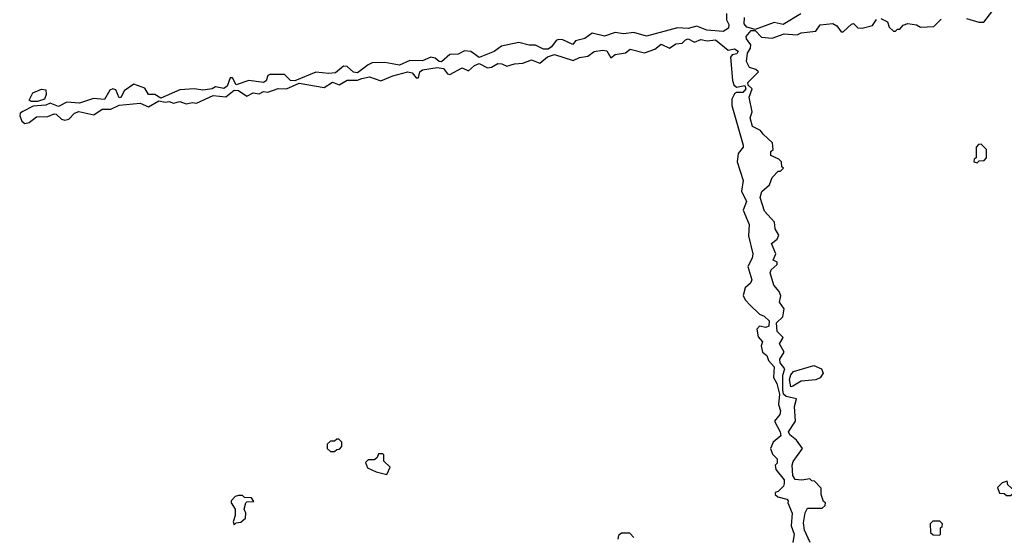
# Model space of a CAD drawing. Extents: x 2769579 to 2883812, y 684207 to 828660.
# Tile 391 of 505: x 2842250 to 2846955, y 778775 to 781245. Entities that reach past the tile are written whole.
import ezdxf

# ---------------------------------------------------------------- set-up
doc = ezdxf.new("R2010")
doc.units = 0

msp = doc.modelspace()

# ---------------------------------------------------------------- linework, layer by layer
at = {"layer": '0CON02XD'}
for points in [[(2846775, 781250), (2846833.6, 781233.6), (2846856.4, 781233.6), (2846921.9, 781318.1)], [(2845627.5, 781275), (2845627.5, 781245), (2845638.3, 781221.7), (2845637.5, 781205), (2845611.7, 781188.3), (2845534.1, 781194.1), (2845485, 781213.3), (2845445, 781203.3), (2845393.6, 781206.4), (2845245, 781166), (2845185, 781183.3), (2845135, 781176.7), (2845095, 781183.3), (2845045, 781166.2), (2844985, 781180), (2844950, 781155), (2844906.4, 781143.6), (2844893, 781127), (2844845, 781148.8), (2844825, 781150), (2844813.3, 781145), (2844790.8, 781115), (2844775, 781104.4), (2844753.4, 781103.4), (2844715, 781123.8), (2844685, 781123.3), (2844635, 781136.7), (2844552.3, 781117.7), (2844517, 781093), (2844445, 781064), (2844405, 781092.5), (2844376.1, 781096.1), (2844345, 781080), (2844305, 781078), (2844265, 781044.2), (2844254.3, 781044.3), (2844235, 781061.2), (2844215, 781066.2), (2844175, 781048.8), (2844115, 781050), (2844065, 781027.1), (2843995, 781040), (2843935, 781038.8), (2843915, 781028.8), (2843865, 780991.2), (2843845, 780993.8), (2843815, 781021.2), (2843797, 781023), (2843758.8, 780991.2), (2843725, 780988), (2843665, 780993.8), (2843565, 780953.3), (2843544.3, 780954.3), (2843515, 780983.3), (2843445, 780983.3), (2843435, 780977.5), (2843427.5, 780952.5), (2843415, 780944.2), (2843345, 780953.8), (2843285, 780933.3), (2843266.4, 780966.4), (2843255, 780967.5), (2843242.2, 780927.8), (2843225, 780915.7), (2843185, 780923.3), (2843170, 780915), (2843125, 780908), (2843085, 780914.2), (2843015, 780910), (2842925, 780870), (2842895, 780888), (2842865, 780887.5), (2842848.3, 780918.3), (2842795, 780937.5), (2842748.8, 780905), (2842735.5, 780874.5), (2842725, 780871.2), (2842709.1, 780909.1), (2842695, 780913.8), (2842681.4, 780908.6), (2842655, 780864), (2842602.3, 780867.7), (2842535, 780846), (2842475, 780850.8), (2842435, 780829.2), (2842395, 780845.8), (2842375, 780837.1), (2842315, 780832.2), (2842265, 780806.2), (2842252.5, 780797.5), (2842250, 780785), (2842259.5, 780759.5), (2842275, 780748.8), (2842295, 780753.8), (2842329.7, 780780.3), (2842385, 780782), (2842415, 780794.3), (2842425, 780794), (2842449.5, 780769.5), (2842465.9, 780764.1), (2842485, 780768.8), (2842512.5, 780797.5), (2842533.2, 780806.8), (2842605, 780790.8), (2842643.4, 780816.6), (2842685, 780817.1), (2842725, 780835.8), (2842825, 780845.8), (2842865, 780828), (2842915, 780857.5), (2842945, 780851.2), (2842965, 780854), (2842985, 780846), (2843015, 780854), (2843045, 780842), (2843075, 780849.2), (2843095, 780846), (2843175, 780882.5), (2843235, 780876.2), (2843275, 780908), (2843295, 780906.2), (2843335, 780878.8), (2843365, 780896), (2843395, 780891.2), (2843415, 780901.2), (2843435, 780898.8), (2843485, 780915.7), (2843525, 780914), (2843585, 780941.2), (2843705, 780920.8), (2843745, 780946), (2843775.9, 780934.1), (2843814.3, 780955.7), (2843865, 780956.2), (2843885.5, 780964.5), (2843921.1, 780971.1), (2843975, 780953.3), (2844033, 780977), (2844105, 780995.7), (2844125, 780990.8), (2844145, 780967.5), (2844155, 780967.5), (2844162.5, 780995), (2844174.4, 781005.6), (2844245, 781015.8), (2844275, 781011.4), (2844295, 780986.7), (2844305, 780983.3), (2844365, 781014.2), (2844395, 781000), (2844423.7, 781026.3), (2844445, 781036), (2844485, 781014), (2844505, 781018), (2844535, 781035.6), (2844554.5, 781034.5), (2844577.7, 781022.3), (2844615, 781033.8), (2844655, 781037.5), (2844695, 781053.1), (2844735, 781037.5), (2844772.5, 781067.5), (2844805, 781077.8), (2844895, 781050), (2844925, 781063.8), (2844965, 781070.8), (2844995, 781092.2), (2845035, 781100), (2845055.5, 781095.5), (2845075, 781063.3), (2845095, 781078.8), (2845145, 781086.2), (2845166.4, 781103.6), (2845235, 781086.2), (2845285, 781103.3), (2845315, 781127.5), (2845355, 781108.8), (2845385, 781128.8), (2845415, 781133.3), (2845430.9, 781149.1), (2845445, 781152.9), (2845475, 781138), (2845505, 781150.8), (2845535, 781144.2), (2845575, 781148.8), (2845635, 781100), (2845665.9, 781105.9), (2845683.3, 781095), (2845677.5, 781082.5), (2845655, 781077.5), (2845646.7, 781065), (2845655.7, 780955), (2845663, 780933), (2845675, 780922.5), (2845715, 780930), (2845720, 780915), (2845705, 780897.5), (2845675, 780897.5), (2845665, 780890), (2845652.5, 780865), (2845652.5, 780835), (2845707.5, 780645), (2845707.5, 780635), (2845682.5, 780605), (2845678.8, 780565), (2845706.4, 780476.4), (2845698.8, 780425), (2845723.3, 780375), (2845706.7, 780335), (2845736.4, 780266.4), (2845732.3, 780212.3), (2845753.3, 780125), (2845750, 780105), (2845730, 780065), (2845748.3, 780001.7), (2845742.5, 779985), (2845716.4, 779963.6), (2845707, 779927), (2845716.7, 779905), (2845740.5, 779880.5), (2845785, 779837.5), (2845807.3, 779827.3), (2845831.2, 779805), (2845830, 779780), (2845815, 779773.3), (2845785, 779780), (2845772.5, 779765), (2845778.3, 779728.3), (2845800, 779705), (2845792.5, 779685), (2845800, 779655), (2845819.5, 779639.5), (2845827.5, 779615), (2845856, 779586), (2845852.5, 779535), (2845868.8, 779505), (2845881.2, 779455), (2845876.7, 779405), (2845886.2, 779375), (2845882.7, 779357.3), (2845857.5, 779325), (2845883.9, 779273.9), (2845886.7, 779255), (2845850, 779225), (2845837.5, 779195), (2845847.5, 779167.5), (2845870, 779145), (2845870, 779125), (2845860, 779115), (2845862.5, 779095), (2845903.3, 779045), (2845903, 779027), (2845900, 779015), (2845875, 778990), (2845860, 778985), (2845860, 778975), (2845873, 778963), (2845915, 778952.5), (2845922.5, 778945), (2845920, 778935), (2845941.4, 778885), (2845936.2, 778825), (2845951.4, 778785), (2845944, 778746)], [(2845983, 781273), (2845898.3, 781221.7), (2845855, 781230.8), (2845765, 781197.5), (2845725, 781210), (2845712.5, 781225), (2845713.8, 781255)], [(2846027.5, 778745), (2846000, 778805), (2845995, 778840), (2846003, 778887), (2846015, 778910), (2846085, 778910), (2846098.3, 778921.7), (2846100, 778935), (2846091.7, 778941.7), (2846080, 778975), (2846080, 779005), (2846048.3, 779038.3), (2846035, 779040), (2846025, 779050), (2845986.7, 779043.3), (2845956, 779046), (2845944.2, 779065), (2845940.8, 779115), (2845946.8, 779133.2), (2845990, 779195), (2845962.5, 779235), (2845930.3, 779260.3), (2845924.1, 779274.1), (2845957.5, 779325), (2845952.5, 779395), (2845961.7, 779431.7), (2845912.7, 779442.7), (2845900, 779455), (2845896, 779475), (2845896, 779545), (2845906.2, 779576.2), (2845883.9, 779603.9), (2845882.3, 779622.3), (2845903.3, 779655), (2845880, 779695), (2845897.5, 779725), (2845870, 779755), (2845866.7, 779795), (2845896.1, 779823.9), (2845903, 779863), (2845880, 779895), (2845886.7, 779925), (2845878.8, 779945), (2845854, 779975), (2845835.8, 780035), (2845840.6, 780049.4), (2845870, 780075), (2845870, 780085), (2845850, 780095), (2845862.5, 780125), (2845842.5, 780175), (2845870, 780195), (2845877.5, 780215), (2845860, 780245), (2845857, 780277), (2845809.3, 780329.3), (2845788.8, 780395), (2845795.9, 780424.1), (2845832.5, 780455), (2845845, 780490), (2845875, 780520), (2845885, 780520), (2845900, 780535), (2845891.7, 780541.7), (2845890, 780565), (2845878.3, 780578.3), (2845840, 780595), (2845840, 780615), (2845850, 780625), (2845847, 780657), (2845802.5, 780697.5), (2845790, 780715), (2845752.5, 780735), (2845740, 780775), (2845750, 780805), (2845736.2, 780875), (2845750, 780915), (2845731.7, 780931.7), (2845730, 780945), (2845780, 780995), (2845767, 781007), (2845737, 781017), (2845722.5, 781045), (2845727.5, 781085), (2845741.7, 781108.3), (2845743.3, 781125), (2845723, 781153), (2845722, 781165), (2845745, 781193.3), (2845765, 781192.5), (2845795, 781161.2), (2845845, 781156.7), (2845902.3, 781177.7), (2845965, 781172.5), (2845985, 781182.5), (2846055, 781190), (2846075, 781220), (2846135, 781226.2), (2846155, 781216.2), (2846175, 781187.5), (2846185, 781186.7), (2846225, 781223.8), (2846235, 781226.2), (2846255, 781206.7), (2846276.1, 781203.9), (2846325, 781216.7), (2846344.4, 781245.6)], [(2846365, 781250), (2846397.5, 781235), (2846405, 781210), (2846425, 781190), (2846435, 781190), (2846445, 781200), (2846455, 781200), (2846471.7, 781218.3), (2846493.9, 781226.1), (2846535, 781220), (2846555, 781210), (2846617.5, 781212.5), (2846652.5, 781247.5)], [(2842304.1, 780854.1), (2842295, 780860), (2842313.3, 780895), (2842355, 780913.3), (2842375, 780910), (2842377, 780887), (2842368.8, 780865), (2842335, 780854.5), (2842304.1, 780854.1)], [(2846825, 780560), (2846835, 780570), (2846858.3, 780571.7), (2846870, 780585), (2846870, 780625), (2846845, 780650), (2846831.7, 780648.3), (2846820, 780635), (2846820, 780585), (2846811.7, 780578.3), (2846810, 780565), (2846825, 780560)], [(2845935, 779490), (2845928.8, 779525), (2845935, 779547.5), (2845947.7, 779562.3), (2846045, 779591.2), (2846081.2, 779575), (2846088.8, 779555), (2846075, 779533.3), (2846055, 779523.3), (2845983.6, 779516.4), (2845945, 779492.5), (2845935, 779490)], [(2843755, 779180), (2843765, 779190), (2843778.3, 779191.7), (2843790, 779205), (2843790, 779225), (2843775, 779240), (2843765, 779240), (2843755, 779230), (2843735, 779230), (2843720, 779215), (2843720, 779195), (2843735, 779180), (2843755, 779180)], [(2844005, 779070), (2844020, 779105), (2843990, 779135), (2843990, 779165), (2843985, 779170), (2843965, 779170), (2843958.3, 779151.7), (2843945, 779140), (2843915, 779140), (2843901.7, 779128.3), (2843911.7, 779101.7), (2843953, 779083), (2844005, 779070)], [(2846985, 778970), (2846998.3, 778981.7), (2847000, 778995), (2846971.7, 779021.7), (2846968.3, 779038.3), (2846945, 779030), (2846921.7, 779008.3), (2846931.7, 778981.7), (2846955, 778980), (2846965, 778970), (2846985, 778970)], [(2843275, 778830), (2843285, 778840), (2843307, 778843), (2843328.3, 778861.7), (2843330, 778885), (2843322.5, 778905), (2843330, 778935), (2843335, 778940), (2843368.3, 778941.7), (2843358.3, 778958.3), (2843325, 778960), (2843315, 778970), (2843295, 778970), (2843280, 778965), (2843260, 778945), (2843260, 778935), (2843280, 778905), (2843280, 778875), (2843270, 778845), (2843275, 778830)], [(2846645, 778780), (2846650, 778785), (2846650, 778815), (2846658.3, 778821.7), (2846660, 778835), (2846647, 778847), (2846613, 778847), (2846600, 778835), (2846603, 778793), (2846615, 778782.5), (2846645, 778780)], [(2845185, 778770), (2845165, 778790), (2845125, 778790), (2845111.7, 778778.3), (2845108.3, 778761.7)]]:
    msp.add_lwpolyline(points, dxfattribs=at)

doc.saveas('drawing.dxf')
